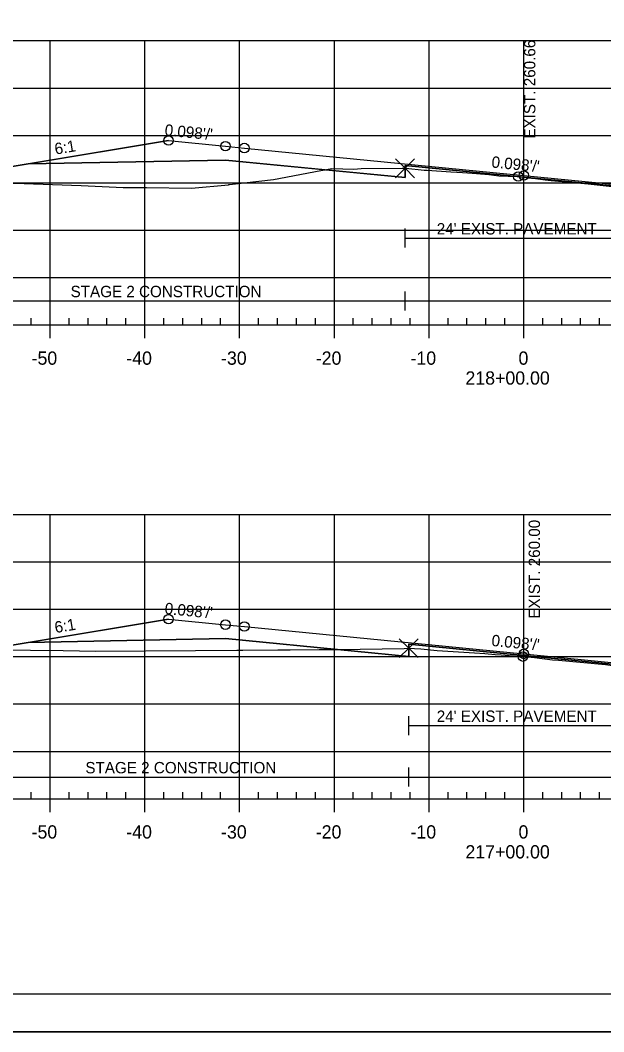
# Model space of a CAD drawing. Extents: x 1365647 to 1367999, y 387113 to 400173.
# Drawn here: x 1365840.9 to 1365902.5, y 390999.5 to 391106.2 of the extents above; entities that cross this region are included whole.
import ezdxf

# ---------------------------------------------------------------- set-up
doc = ezdxf.new("R2010")
doc.units = 0
for name, color, linetype in [('R_Alt Surface', 7, 'Continuous'), ('R_Axis', 7, 'Continuous'), ('R_Axis Annot', 7, 'Continuous'), ('R_Border', 7, 'Continuous'), ('R_Contours', 7, 'Continuous'), ('R_Exist Surface', 7, 'Continuous'), ('R_Fin Surface', 7, 'Continuous'), ('R_Fin Surface Annot', 7, 'Continuous'), ('R_Grid', 7, 'Continuous'), ('R_No Plot', 7, 'Continuous'), ('R_Proposed Const Limits', 7, 'Continuous'), ('R_Water', 7, 'Continuous'), ('R_Xsect Elev', 7, 'Continuous')]:
    doc.layers.add(name, color=color, linetype=linetype)

msp = doc.modelspace()

# ---------------------------------------------------------------- linework, layer by layer
at = {"layer": 'R_Alt Surface'}
for points in [[(1365841.76, 391091.06), (1365862.58, 391091.47), (1365881.55, 391089.62), (1365881.55, 391090.91), (1365894.08, 391089.68), (1365905.32, 391088.58), (1365905.32, 391087.29), (1365925.58, 391085.3), (1365953, 391082.6)], [(1365841.76, 391040.56), (1365862.58, 391040.98), (1365881.94, 391039.08), (1365881.94, 391040.37), (1365894.08, 391039.18), (1365905.6, 391038.05), (1365905.6, 391036.77), (1365925.58, 391034.8), (1365953, 391032.11)]]:
    msp.add_lwpolyline(points, dxfattribs=at)
at = {"layer": 'R_Axis'}
for p, q in [((1365842.08, 391074.07), (1365842.08, 391074.77)), ((1365846.08, 391074.07), (1365846.08, 391074.77)), ((1365848.08, 391074.07), (1365848.08, 391074.77)), ((1365850.08, 391074.07), (1365850.08, 391074.77)), ((1365852.08, 391074.07), (1365852.08, 391074.77)), ((1365856.08, 391074.07), (1365856.08, 391074.77)), ((1365858.08, 391074.07), (1365858.08, 391074.77)), ((1365860.08, 391074.07), (1365860.08, 391074.77)), ((1365862.08, 391074.07), (1365862.08, 391074.77)), ((1365866.08, 391074.07), (1365866.08, 391074.77)), ((1365868.08, 391074.07), (1365868.08, 391074.77)), ((1365870.08, 391074.07), (1365870.08, 391074.77)), ((1365872.08, 391074.07), (1365872.08, 391074.77)), ((1365876.08, 391074.07), (1365876.08, 391074.77)), ((1365878.08, 391074.07), (1365878.08, 391074.77)), ((1365880.08, 391074.07), (1365880.08, 391074.77)), ((1365882.08, 391074.07), (1365882.08, 391074.77)), ((1365886.08, 391074.07), (1365886.08, 391074.77)), ((1365888.08, 391074.07), (1365888.08, 391074.77)), ((1365890.08, 391074.07), (1365890.08, 391074.77)), ((1365892.08, 391074.07), (1365892.08, 391074.77)), ((1365896.08, 391074.07), (1365896.08, 391074.77)), ((1365898.08, 391074.07), (1365898.08, 391074.77)), ((1365900.08, 391074.07), (1365900.08, 391074.77)), ((1365902.08, 391074.07), (1365902.08, 391074.77)), ((1365749.08, 391074.07), (1366039.08, 391074.07)), ((1365844.08, 391072.67), (1365844.08, 391074.07)), ((1365854.08, 391072.67), (1365854.08, 391074.07)), ((1365864.08, 391072.67), (1365864.08, 391074.07)), ((1365874.08, 391072.67), (1365874.08, 391074.07)), ((1365884.08, 391072.67), (1365884.08, 391074.07)), ((1365894.08, 391072.67), (1365894.08, 391074.07)), ((1365842.08, 391024.07), (1365842.08, 391024.77)), ((1365846.08, 391024.07), (1365846.08, 391024.77)), ((1365848.08, 391024.07), (1365848.08, 391024.77)), ((1365850.08, 391024.07), (1365850.08, 391024.77)), ((1365852.08, 391024.07), (1365852.08, 391024.77)), ((1365856.08, 391024.07), (1365856.08, 391024.77)), ((1365858.08, 391024.07), (1365858.08, 391024.77)), ((1365860.08, 391024.07), (1365860.08, 391024.77)), ((1365862.08, 391024.07), (1365862.08, 391024.77)), ((1365866.08, 391024.07), (1365866.08, 391024.77)), ((1365868.08, 391024.07), (1365868.08, 391024.77)), ((1365870.08, 391024.07), (1365870.08, 391024.77)), ((1365872.08, 391024.07), (1365872.08, 391024.77)), ((1365876.08, 391024.07), (1365876.08, 391024.77)), ((1365878.08, 391024.07), (1365878.08, 391024.77)), ((1365880.08, 391024.07), (1365880.08, 391024.77)), ((1365882.08, 391024.07), (1365882.08, 391024.77)), ((1365886.08, 391024.07), (1365886.08, 391024.77)), ((1365888.08, 391024.07), (1365888.08, 391024.77)), ((1365890.08, 391024.07), (1365890.08, 391024.77)), ((1365892.08, 391024.07), (1365892.08, 391024.77)), ((1365896.08, 391024.07), (1365896.08, 391024.77)), ((1365898.08, 391024.07), (1365898.08, 391024.77)), ((1365900.08, 391024.07), (1365900.08, 391024.77)), ((1365902.08, 391024.07), (1365902.08, 391024.77)), ((1365749.08, 391024.07), (1366039.08, 391024.07)), ((1365844.08, 391022.67), (1365844.08, 391024.07)), ((1365854.08, 391022.67), (1365854.08, 391024.07)), ((1365864.08, 391022.67), (1365864.08, 391024.07)), ((1365874.08, 391022.67), (1365874.08, 391024.07)), ((1365884.08, 391022.67), (1365884.08, 391024.07)), ((1365894.08, 391022.67), (1365894.08, 391024.07))]:
    msp.add_line(p, q, dxfattribs=at)
at = {"layer": 'R_Border'}
msp.add_line((1366052.26, 391003.46), (1365736.08, 391003.46), dxfattribs=at)
at = {"layer": 'R_Contours'}
for points in [[(1365831.96, 391088.98), (1365834.61, 391089.01), (1365840.3, 391089.04), (1365847.37, 391088.8), (1365851.8, 391088.58), (1365854.26, 391088.57), (1365859, 391088.52), (1365862.9, 391088.87), (1365862.95, 391088.88), (1365862.96, 391088.88), (1365862.98, 391088.88), (1365863.02, 391088.88), (1365867.65, 391089.43), (1365872.67, 391090.36), (1365873.12, 391090.44), (1365862.58, 391091.47), (1365841.76, 391091.06), (1365834.58, 391089.86)], [(1365873.12, 391090.44), (1365873.83, 391090.57), (1365876.15, 391090.51), (1365876.92, 391090.59), (1365881.24, 391090.61), (1365881.55, 391090.61), (1365881.55, 391089.62)], [(1365881.55, 391090.61), (1365881.59, 391090.61), (1365881.61, 391090.61), (1365883.56, 391090.42), (1365883.88, 391090.4), (1365886.36, 391090.21), (1365887.6, 391090.15), (1365888.62, 391090.08), (1365890.39, 391089.94), (1365891.45, 391089.82), (1365893.4, 391089.74), (1365893.5, 391089.73), (1365893.57, 391089.72), (1365894.9, 391089.57), (1365895.08, 391089.55), (1365896.32, 391089.39), (1365896.98, 391089.33), (1365900.88, 391088.97), (1365903.72, 391088.66), (1365904.14, 391088.61), (1365905.32, 391088.47), (1365905.32, 391088.58), (1365894.08, 391089.68), (1365881.55, 391090.91)], [(1365835.43, 391039.51), (1365837.93, 391039.74), (1365838.53, 391039.78), (1365845.45, 391039.7), (1365848.9, 391039.66), (1365859.43, 391039.72), (1365874.4, 391039.82), (1365862.58, 391040.98), (1365841.76, 391040.56)], [(1365881.94, 391039.96), (1365881.95, 391039.96), (1365882.54, 391039.94), (1365883.21, 391039.88), (1365884.95, 391039.71), (1365888.89, 391039.46), (1365889.95, 391039.4), (1365891.05, 391039.29), (1365891.68, 391039.24), (1365893.85, 391039.08), (1365893.99, 391039.07), (1365894.51, 391039.03), (1365895.21, 391038.96), (1365897.11, 391038.74), (1365897.74, 391038.68), (1365902.31, 391038.26), (1365902.69, 391038.22), (1365903.44, 391038.14), (1365905.6, 391037.88), (1365905.6, 391038.05), (1365894.08, 391039.18), (1365881.94, 391040.37)], [(1365874.4, 391039.82), (1365876.82, 391039.84), (1365881.44, 391039.94), (1365881.94, 391039.96), (1365881.94, 391039.08)]]:
    msp.add_lwpolyline(points, close=True, dxfattribs=at)
at = {"layer": 'R_Exist Surface'}
for points in [[(1365840.3, 391089.04), (1365847.37, 391088.8), (1365851.8, 391088.58), (1365854.26, 391088.57), (1365859, 391088.52), (1365862.9, 391088.87), (1365862.95, 391088.88), (1365862.96, 391088.88), (1365862.98, 391088.88), (1365863.02, 391088.88), (1365867.65, 391089.43), (1365872.67, 391090.36), (1365873.83, 391090.57), (1365876.15, 391090.51), (1365876.92, 391090.59), (1365881.24, 391090.61), (1365881.55, 391090.61), (1365881.59, 391090.61), (1365881.61, 391090.61), (1365883.56, 391090.42), (1365883.88, 391090.4), (1365886.36, 391090.21), (1365887.6, 391090.15), (1365888.62, 391090.08), (1365890.39, 391089.94), (1365891.45, 391089.82), (1365893.4, 391089.74), (1365893.5, 391089.73), (1365893.57, 391089.72), (1365894.9, 391089.57), (1365895.08, 391089.55), (1365896.32, 391089.39), (1365896.98, 391089.33), (1365900.88, 391088.97), (1365903.72, 391088.66)], [(1365838.53, 391039.78), (1365845.45, 391039.7), (1365848.9, 391039.66), (1365859.43, 391039.72), (1365876.82, 391039.84), (1365881.44, 391039.94), (1365881.94, 391039.96), (1365881.95, 391039.96), (1365882.54, 391039.94), (1365883.21, 391039.88), (1365884.95, 391039.71), (1365888.89, 391039.46), (1365889.95, 391039.4), (1365891.05, 391039.29), (1365891.68, 391039.24), (1365893.85, 391039.08), (1365893.99, 391039.07), (1365894.51, 391039.03), (1365895.21, 391038.96), (1365897.11, 391038.74), (1365897.74, 391038.68), (1365902.31, 391038.26), (1365902.69, 391038.22)]]:
    msp.add_lwpolyline(points, dxfattribs=at)
at = {"layer": 'R_Fin Surface'}
for points in [[(1365831.96, 391088.98), (1365834.58, 391089.86), (1365841.76, 391091.06), (1365856.58, 391093.53), (1365862.58, 391092.94), (1365864.58, 391092.74), (1365894.08, 391089.85), (1365923.58, 391086.96), (1365925.58, 391086.76), (1365931.58, 391086.18), (1365953, 391082.6), (1365953.58, 391082.51), (1365954.04, 391082.35), (1365966.48, 391086.5)], [(1365856.58, 391093.53), (1365862.58, 391092.94), (1365864.58, 391092.74), (1365894.08, 391089.85), (1365923.58, 391086.96), (1365925.58, 391086.76), (1365931.58, 391086.18)], [(1365834.43, 391039.41), (1365834.58, 391039.36), (1365841.76, 391040.56), (1365856.58, 391043.03), (1365862.58, 391042.44), (1365864.58, 391042.25), (1365894.08, 391039.35), (1365923.58, 391036.46), (1365925.58, 391036.27), (1365931.58, 391035.68), (1365953, 391032.11), (1365953.58, 391032.01), (1365954.13, 391031.83), (1365969.06, 391036.8)], [(1365856.58, 391043.03), (1365862.58, 391042.44), (1365864.58, 391042.25), (1365894.08, 391039.35), (1365923.58, 391036.46), (1365925.58, 391036.27), (1365931.58, 391035.68)]]:
    msp.add_lwpolyline(points, dxfattribs=at)
at = {"layer": 'R_Grid'}
for p, q in [((1365749.08, 391104.07), (1366039.08, 391104.07)), ((1365844.08, 391074.07), (1365844.08, 391104.07)), ((1365854.08, 391074.07), (1365854.08, 391104.07)), ((1365864.08, 391074.07), (1365864.08, 391104.07)), ((1365874.08, 391074.07), (1365874.08, 391104.07)), ((1365884.08, 391074.07), (1365884.08, 391104.07)), ((1365894.08, 391074.07), (1365894.08, 391104.07)), ((1365749.08, 391099.07), (1366039.08, 391099.07)), ((1365749.08, 391094.07), (1366039.08, 391094.07)), ((1365749.08, 391089.07), (1366039.08, 391089.07)), ((1365749.08, 391084.07), (1366039.08, 391084.07)), ((1365749.08, 391079.07), (1366039.08, 391079.07)), ((1365749.08, 391074.07), (1366039.08, 391074.07)), ((1365749.08, 391054.07), (1366039.08, 391054.07)), ((1365844.08, 391024.07), (1365844.08, 391054.07)), ((1365854.08, 391024.07), (1365854.08, 391054.07)), ((1365864.08, 391024.07), (1365864.08, 391054.07)), ((1365874.08, 391024.07), (1365874.08, 391054.07)), ((1365884.08, 391024.07), (1365884.08, 391054.07)), ((1365894.08, 391024.07), (1365894.08, 391054.07)), ((1365749.08, 391049.07), (1366039.08, 391049.07)), ((1365749.08, 391044.07), (1366039.08, 391044.07)), ((1365749.08, 391039.07), (1366039.08, 391039.07)), ((1365749.08, 391034.07), (1366039.08, 391034.07)), ((1365749.08, 391029.07), (1366039.08, 391029.07)), ((1365749.08, 391024.07), (1366039.08, 391024.07))]:
    msp.add_line(p, q, dxfattribs=at)
at = {"layer": 'R_No Plot'}
msp.add_line((1365723.68, 390999.48), (1366057.01, 390999.48), dxfattribs=at)
msp.add_lwpolyline([(1365723.67, 391212.82), (1366057.01, 391212.82), (1366057.01, 390999.48), (1365723.67, 390999.48)], close=True, dxfattribs=at)
for points in [[(1365881.55, 391090.61), (1365880.55, 391091.61), (1365881.55, 391090.61), (1365880.55, 391089.61), (1365881.55, 391090.61), (1365882.55, 391089.61), (1365881.55, 391090.61), (1365882.55, 391091.61)], [(1365881.94, 391039.96), (1365880.94, 391040.96), (1365881.94, 391039.96), (1365880.94, 391038.96), (1365881.94, 391039.96), (1365882.94, 391038.96), (1365881.94, 391039.96), (1365882.94, 391040.96)]]:
    msp.add_lwpolyline(points, dxfattribs=at)
for centre in [(1365856.58, 391093.53), (1365856.58, 391093.53), (1365856.58, 391093.53), (1365856.58, 391093.53), (1365856.58, 391093.53), (1365862.58, 391092.94), (1365862.58, 391092.94), (1365862.58, 391092.94), (1365862.58, 391092.94), (1365862.58, 391092.94), (1365864.58, 391092.74), (1365864.58, 391092.74), (1365864.58, 391092.74), (1365864.58, 391092.74), (1365864.58, 391092.74), (1365894.08, 391089.85), (1365894.08, 391089.85), (1365894.08, 391089.85), (1365894.08, 391089.85), (1365894.08, 391089.85), (1365893.5, 391089.73), (1365856.58, 391043.03), (1365856.58, 391043.03), (1365856.58, 391043.03), (1365856.58, 391043.03), (1365856.58, 391043.03), (1365862.58, 391042.44), (1365862.58, 391042.44), (1365862.58, 391042.44), (1365862.58, 391042.44), (1365862.58, 391042.44), (1365864.58, 391042.25), (1365864.58, 391042.25), (1365864.58, 391042.25), (1365864.58, 391042.25), (1365864.58, 391042.25), (1365893.99, 391039.07), (1365894.08, 391039.35), (1365894.08, 391039.35), (1365894.08, 391039.35), (1365894.08, 391039.35), (1365894.08, 391039.35)]:
    msp.add_circle(centre, 0.5, dxfattribs=at)
at = {"layer": 'R_Proposed Const Limits'}
for points in [[(1365856.58, 391093.53), (1365834.58, 391089.86), (1365831.96, 391088.98)], [(1365856.58, 391043.03), (1365834.58, 391039.36), (1365834.43, 391039.41)]]:
    msp.add_lwpolyline(points, dxfattribs=at)
at = {"layer": 'R_Water'}
for p, q in [((1365881.55, 391082.23), (1365881.55, 391084.23)), ((1365881.55, 391083.23), (1365905.32, 391083.23)), ((1365881.55, 391075.61), (1365881.55, 391077.61)), ((1365831.96, 391076.61), (1365881.55, 391076.61)), ((1365881.55, 391076.61), (1365966.48, 391076.61)), ((1365881.94, 391030.79), (1365881.94, 391032.79)), ((1365881.94, 391031.79), (1365905.6, 391031.79)), ((1365881.94, 391025.36), (1365881.94, 391027.36)), ((1365834.43, 391026.36), (1365881.94, 391026.36)), ((1365881.94, 391026.36), (1365969.06, 391026.36))]:
    msp.add_line(p, q, dxfattribs=at)

# ---------------------------------------------------------------- texts
at = {"layer": 'R_Axis Annot'}
for s, p in [('-50', (1365842.12, 391069.87)), ('-40', (1365852.12, 391069.87)), ('-30', (1365862.12, 391069.87)), ('-20', (1365872.12, 391069.87)), ('-10', (1365882.12, 391069.87)), ('0', (1365893.52, 391069.87)), ('218+00.00', (1365887.92, 391067.77)), ('-50', (1365842.12, 391019.87)), ('-40', (1365852.12, 391019.87)), ('-30', (1365862.12, 391019.87)), ('-20', (1365872.12, 391019.87)), ('-10', (1365882.12, 391019.87)), ('0', (1365893.52, 391019.87)), ('217+00.00', (1365887.92, 391017.77))]:
    msp.add_text(s, height=1.4, dxfattribs=at).set_placement(p)
at = {"layer": 'R_Fin Surface Annot'}
for s, rotation, p in [("0.098'/'", 354.4029, (1365856.13, 391094.07)), ('6:1', 9.4623, (1365844.65, 391092.04)), ("0.098'/'", 354.4029, (1365890.63, 391090.69)), ("0.098'/'", 354.4029, (1365856.13, 391043.58)), ('6:1', 9.4623, (1365844.65, 391041.55)), ("0.098'/'", 354.4029, (1365890.63, 391040.2))]:
    msp.add_text(s, height=1.2, rotation=rotation, dxfattribs=at).set_placement(p)
at = {"layer": 'R_Water'}
for s, p in [("24' EXIST. PAVEMENT", (1365884.89, 391083.62)), ('STAGE 2 CONSTRUCTION', (1365846.24, 391077)), ("24' EXIST. PAVEMENT", (1365884.89, 391032.18)), ('STAGE 2 CONSTRUCTION', (1365847.8, 391026.75))]:
    msp.add_text(s, height=1.2, dxfattribs=at).set_placement(p)
at = {"layer": 'R_Xsect Elev'}
for s, p in [('EXIST. 260.66', (1365895.3, 391093.73)), ('EXIST. 260.00', (1365895.79, 391043.07))]:
    msp.add_text(s, height=1.2, rotation=90, dxfattribs=at).set_placement(p)

doc.saveas('drawing.dxf')
